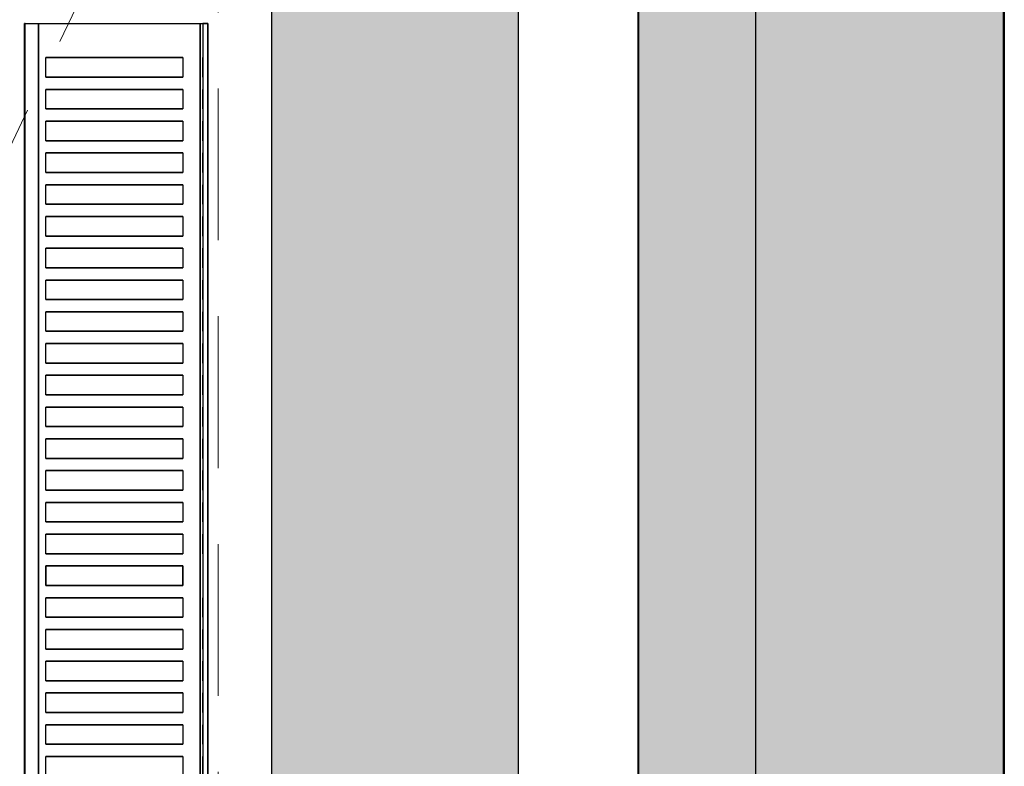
# Model space of a CAD drawing. Header units: millimetres. Extents: x 31882 to 271790, y -35693 to 24917.
# Tile 449 of 524: x 163293 to 163698, y 19344 to 19651. Entities that reach past the tile are written whole.
import ezdxf

# ---------------------------------------------------------------- set-up
doc = ezdxf.new("R2010")
doc.units = ezdxf.units.MM
doc.header["$MEASUREMENT"] = 0
doc.linetypes.add('( Dashed )', pattern=[0.75, 0.5, -0.25])
for name, color, linetype, lineweight in [('00 Structural', 2, 'Continuous', 25), ('CKD-HOOD', 1, '( Dashed )', 15), ('WALL', 7, 'Continuous', 40)]:
    doc.layers.add(name, color=color, linetype=linetype, lineweight=lineweight)
doc.layers.add('IQ_200_3D', color=1, linetype='Continuous')
doc.layers.add('IQ_204_2D', color=7, linetype='Continuous')

msp = doc.modelspace()

# ---------------------------------------------------------------- hatches: boundary and pattern name
at = {"ltscale": 0.25}
h = msp.add_hatch(color=206, dxfattribs=at)
h.dxf.hatch_style = 1
h.paths.add_polyline_path([(163595.73, 16771.33), (163595.73, 16691.48), (163697.9, 16691.49), (163697.67, 22805.81), (163595.5, 22805.81), (163595.72, 16845.34)])
h = msp.add_hatch(color=206, dxfattribs=at)
h.dxf.hatch_style = 1
h.paths.add_polyline_path([(163396.51, 16771.21), (163396.51, 16691.8), (163498.11, 16691.8), (163498.11, 22772.14), (163396.51, 22772.14), (163396.51, 16844.81)])
at = {"ltscale": 0.25, "true_color": 0xadddf7}
h = msp.add_hatch(color=141, dxfattribs=at)
h.dxf.hatch_style = 1
h.paths.add_polyline_path([(163698.09, 22728.68), (163547.34, 22728.68), (163547.34, 15880.77), (163698.09, 15880.77)])

# ---------------------------------------------------------------- linework, layer by layer
at = {"layer": '00 Structural', "ltscale": 0.25}
for points in [[(163697.9, 16691.49), (163697.67, 22805.81), (163595.5, 22805.81), (163595.5, 22804.2)], [(163498.11, 16691.8), (163498.11, 22772.14), (163396.51, 22772.14), (163396.51, 22770.54)], [(163595.5, 22650.92), (163595.73, 16691.48)], [(163396.51, 22618.11), (163396.51, 16691.8)]]:
    msp.add_lwpolyline(points, dxfattribs=at)
at = {"layer": 'CKD-HOOD', "color": 1, "linetype": '( Dashed )', "ltscale": 125}
msp.add_lwpolyline([(162424.43, 19779.09), (162424.43, 17779.09), (163374.43, 17779.09), (163374.43, 19779.09), (162424.43, 19779.09), (163374.43, 17779.09), (162424.43, 17779.09), (163374.43, 19779.09)], dxfattribs=at)
at = {"layer": 'IQ_200_3D'}
for points, invisible_edges in [([(163295.04, 19649.59, 923.19), (163294.83, 19649.59, 922.66), (163294.83, 19247.37, 922.66), (163295.04, 19247.37, 923.19)], 2), ([(163294.83, 19649.59, 922.66), (163294.83, 19649.59, 922.09), (163294.83, 19247.37, 922.09), (163294.83, 19247.37, 922.66)], 10), ([(163294.83, 19649.59, 922.09), (163295.05, 19649.59, 921.57), (163295.05, 19247.37, 921.57), (163294.83, 19247.37, 922.09)], 10), ([(163295.04, 19649.59, 923.19), (163299.04, 19649.59, 929.18), (163299.04, 19247.37, 929.18), (163295.04, 19247.37, 923.19)], 2), ([(163295.05, 19649.59, 921.57), (163295.45, 19649.59, 921.16), (163295.45, 19247.37, 921.16), (163295.05, 19247.37, 921.57)], 10), ([(163295.45, 19649.59, 921.16), (163296.69, 19649.59, 920.68), (163296.69, 19247.37, 920.68), (163295.45, 19247.37, 921.16)], 10), ([(163296.69, 19649.59, 920.68), (163297.97, 19649.59, 920.34), (163297.97, 19247.37, 920.34), (163296.69, 19247.37, 920.68)], 10), ([(163297.97, 19649.59, 920.34), (163299.28, 19649.59, 920.14), (163299.28, 19247.37, 920.14), (163297.97, 19247.37, 920.34)], 10), ([(163299.04, 19649.59, 929.18), (163303.53, 19649.59, 934.79), (163303.53, 19635.52, 934.79), (163299.04, 19635.52, 929.18)], 14), ([(163299.28, 19649.59, 920.14), (163300.6, 19649.59, 920.08), (163300.6, 19247.37, 920.08), (163299.28, 19247.37, 920.14)], 8), ([(163303.53, 19649.59, 934.79), (163308.5, 19649.59, 940), (163308.5, 19635.52, 940), (163303.53, 19635.52, 934.79)], 10), ([(163308.5, 19649.59, 940), (163313.89, 19649.59, 944.76), (163313.89, 19635.52, 944.76), (163308.5, 19635.52, 940)], 10), ([(163313.89, 19649.59, 944.76), (163319.68, 19649.59, 949.04), (163319.68, 19635.52, 949.04), (163313.89, 19635.52, 944.76)], 10), ([(163319.68, 19649.59, 949.04), (163325.81, 19649.59, 952.8), (163325.81, 19635.52, 952.8), (163319.68, 19635.52, 949.04)], 10), ([(163325.81, 19649.59, 952.8), (163332.24, 19649.59, 956.03), (163332.24, 19635.52, 956.03), (163325.81, 19635.52, 952.8)], 10), ([(163332.24, 19649.59, 956.03), (163338.93, 19649.59, 958.68), (163338.93, 19635.52, 958.68), (163332.24, 19635.52, 956.03)], 10), ([(163338.93, 19649.59, 958.68), (163345.82, 19649.59, 960.75), (163345.82, 19635.52, 960.75), (163338.93, 19635.52, 958.68)], 10), ([(163345.82, 19649.59, 960.75), (163352.86, 19649.59, 962.22), (163352.86, 19635.52, 962.22), (163345.82, 19635.52, 960.75)], 10), ([(163352.86, 19649.59, 962.22), (163360, 19649.59, 963.08), (163360, 19635.52, 963.08), (163352.86, 19635.52, 962.22)], 10), ([(163360, 19649.59, 963.08), (163368.23, 19649.59, 963.32), (163368.23, 19635.52, 963.32), (163360, 19635.52, 963.08)], 12), ([(163367.02, 19649.59, 920.08), (163367.69, 19649.59, 920.06), (163367.69, 19247.37, 920.06), (163367.02, 19247.37, 920.08)], 2), ([(163367.69, 19649.59, 920.06), (163368.36, 19649.59, 920.15), (163368.36, 19247.37, 920.15), (163367.69, 19247.37, 920.06)], 10), ([(163368.99, 19649.59, 963.16), (163368.23, 19649.59, 963.32), (163368.23, 19247.37, 963.32), (163368.99, 19247.37, 963.16)], 8), ([(163368.36, 19649.59, 920.15), (163369, 19649.59, 920.35), (163369, 19247.37, 920.35), (163368.36, 19247.37, 920.15)], 10), ([(163369.64, 19649.59, 962.72), (163368.99, 19649.59, 963.16), (163368.99, 19247.37, 963.16), (163369.64, 19247.37, 962.72)], 10), ([(163369, 19649.59, 920.35), (163369.61, 19649.59, 920.66), (163369.61, 19247.37, 920.66), (163369, 19247.37, 920.35)], 10), ([(163369.61, 19649.59, 920.66), (163369.87, 19649.59, 920.97), (163369.87, 19247.37, 920.97), (163369.61, 19247.37, 920.66)], 10), ([(163370.07, 19649.59, 962.07), (163369.64, 19649.59, 962.72), (163369.64, 19247.37, 962.72), (163370.07, 19247.37, 962.07)], 10), ([(163369.87, 19649.59, 920.97), (163370.06, 19649.59, 921.32), (163370.06, 19247.37, 921.32), (163369.87, 19247.37, 920.97)], 10), ([(163370.06, 19649.59, 921.32), (163370.18, 19649.59, 921.7), (163370.18, 19247.37, 921.7), (163370.06, 19247.37, 921.32)], 10), ([(163370.22, 19649.59, 961.31), (163370.07, 19649.59, 962.07), (163370.07, 19247.37, 962.07), (163370.22, 19247.37, 961.31)], 2), ([(163370.18, 19649.59, 921.7), (163370.22, 19649.59, 922.11), (163370.22, 19247.37, 922.11), (163370.18, 19247.37, 921.7)], 8), ([(163299.04, 19635.52, 929.18), (163299.04, 19627.47, 929.18), (163303.53, 19627.47, 934.79), (163303.53, 19635.52, 934.79)], 11), ([(163360, 19635.52, 963.08), (163360, 19627.47, 963.08), (163368.23, 19627.47, 963.32), (163368.23, 19635.52, 963.32)], 10), ([(163303.53, 19627.47, 934.79), (163308.5, 19627.47, 940), (163308.5, 19622.44, 940), (163303.53, 19622.44, 934.79)], 10), ([(163308.5, 19627.47, 940), (163313.89, 19627.47, 944.76), (163313.89, 19622.44, 944.76), (163308.5, 19622.44, 940)], 10), ([(163313.89, 19627.47, 944.76), (163319.68, 19627.47, 949.04), (163319.68, 19622.44, 949.04), (163313.89, 19622.44, 944.76)], 10), ([(163319.68, 19627.47, 949.04), (163325.81, 19627.47, 952.8), (163325.81, 19622.44, 952.8), (163319.68, 19622.44, 949.04)], 10), ([(163325.81, 19627.47, 952.8), (163332.24, 19627.47, 956.03), (163332.24, 19622.44, 956.03), (163325.81, 19622.44, 952.8)], 10), ([(163332.24, 19627.47, 956.03), (163338.93, 19627.47, 958.68), (163338.93, 19622.44, 958.68), (163332.24, 19622.44, 956.03)], 10), ([(163338.93, 19627.47, 958.68), (163345.82, 19627.47, 960.75), (163345.82, 19622.44, 960.75), (163338.93, 19622.44, 958.68)], 10), ([(163345.82, 19627.47, 960.75), (163352.86, 19627.47, 962.22), (163352.86, 19622.44, 962.22), (163345.82, 19622.44, 960.75)], 10), ([(163352.86, 19627.47, 962.22), (163360, 19627.47, 963.08), (163360, 19622.44, 963.08), (163352.86, 19622.44, 962.22)], 10), ([(163368.23, 19627.47, 963.32), (163368.23, 19622.44, 963.32), (163360, 19622.44, 963.08), (163360, 19627.47, 963.08)], 14), ([(163299.04, 19622.44, 929.18), (163299.04, 19614.4, 929.18), (163303.53, 19614.4, 934.79), (163303.53, 19622.44, 934.79)], 11), ([(163360, 19622.44, 963.08), (163360, 19614.4, 963.08), (163368.23, 19614.4, 963.32), (163368.23, 19622.44, 963.32)], 10), ([(163303.53, 19614.4, 934.79), (163308.5, 19614.4, 940), (163308.5, 19609.37, 940), (163303.53, 19609.37, 934.79)], 10), ([(163308.5, 19614.4, 940), (163313.89, 19614.4, 944.76), (163313.89, 19609.37, 944.76), (163308.5, 19609.37, 940)], 10), ([(163313.89, 19614.4, 944.76), (163319.68, 19614.4, 949.04), (163319.68, 19609.37, 949.04), (163313.89, 19609.37, 944.76)], 10), ([(163319.68, 19614.4, 949.04), (163325.81, 19614.4, 952.8), (163325.81, 19609.37, 952.8), (163319.68, 19609.37, 949.04)], 10), ([(163325.81, 19614.4, 952.8), (163332.24, 19614.4, 956.03), (163332.24, 19609.37, 956.03), (163325.81, 19609.37, 952.8)], 10), ([(163332.24, 19614.4, 956.03), (163338.93, 19614.4, 958.68), (163338.93, 19609.37, 958.68), (163332.24, 19609.37, 956.03)], 10), ([(163338.93, 19614.4, 958.68), (163345.82, 19614.4, 960.75), (163345.82, 19609.37, 960.75), (163338.93, 19609.37, 958.68)], 10), ([(163345.82, 19614.4, 960.75), (163352.86, 19614.4, 962.22), (163352.86, 19609.37, 962.22), (163345.82, 19609.37, 960.75)], 10), ([(163352.86, 19614.4, 962.22), (163360, 19614.4, 963.08), (163360, 19609.37, 963.08), (163352.86, 19609.37, 962.22)], 10), ([(163368.23, 19614.4, 963.32), (163368.23, 19609.37, 963.32), (163360, 19609.37, 963.08), (163360, 19614.4, 963.08)], 14), ([(163299.04, 19609.37, 929.18), (163299.04, 19601.33, 929.18), (163303.53, 19601.33, 934.79), (163303.53, 19609.37, 934.79)], 11), ([(163360, 19609.37, 963.08), (163360, 19601.33, 963.08), (163368.23, 19601.33, 963.32), (163368.23, 19609.37, 963.32)], 10), ([(163303.53, 19601.33, 934.79), (163308.5, 19601.33, 940), (163308.5, 19596.3, 940), (163303.53, 19596.3, 934.79)], 10), ([(163308.5, 19601.33, 940), (163313.89, 19601.33, 944.76), (163313.89, 19596.3, 944.76), (163308.5, 19596.3, 940)], 10), ([(163313.89, 19601.33, 944.76), (163319.68, 19601.33, 949.04), (163319.68, 19596.3, 949.04), (163313.89, 19596.3, 944.76)], 10), ([(163319.68, 19601.33, 949.04), (163325.81, 19601.33, 952.8), (163325.81, 19596.3, 952.8), (163319.68, 19596.3, 949.04)], 10), ([(163325.81, 19601.33, 952.8), (163332.24, 19601.33, 956.03), (163332.24, 19596.3, 956.03), (163325.81, 19596.3, 952.8)], 10), ([(163332.24, 19601.33, 956.03), (163338.93, 19601.33, 958.68), (163338.93, 19596.3, 958.68), (163332.24, 19596.3, 956.03)], 10), ([(163338.93, 19601.33, 958.68), (163345.82, 19601.33, 960.75), (163345.82, 19596.3, 960.75), (163338.93, 19596.3, 958.68)], 10), ([(163345.82, 19601.33, 960.75), (163352.86, 19601.33, 962.22), (163352.86, 19596.3, 962.22), (163345.82, 19596.3, 960.75)], 10), ([(163352.86, 19601.33, 962.22), (163360, 19601.33, 963.08), (163360, 19596.3, 963.08), (163352.86, 19596.3, 962.22)], 10), ([(163368.23, 19601.33, 963.32), (163368.23, 19596.3, 963.32), (163360, 19596.3, 963.08), (163360, 19601.33, 963.08)], 14), ([(163299.04, 19596.3, 929.18), (163299.04, 19588.26, 929.18), (163303.53, 19588.26, 934.79), (163303.53, 19596.3, 934.79)], 11), ([(163360, 19596.3, 963.08), (163360, 19588.26, 963.08), (163368.23, 19588.26, 963.32), (163368.23, 19596.3, 963.32)], 10), ([(163303.53, 19588.26, 934.79), (163308.5, 19588.26, 940), (163308.5, 19583.23, 940), (163303.53, 19583.23, 934.79)], 10), ([(163308.5, 19588.26, 940), (163313.89, 19588.26, 944.76), (163313.89, 19583.23, 944.76), (163308.5, 19583.23, 940)], 10), ([(163313.89, 19588.26, 944.76), (163319.68, 19588.26, 949.04), (163319.68, 19583.23, 949.04), (163313.89, 19583.23, 944.76)], 10), ([(163319.68, 19588.26, 949.04), (163325.81, 19588.26, 952.8), (163325.81, 19583.23, 952.8), (163319.68, 19583.23, 949.04)], 10), ([(163325.81, 19588.26, 952.8), (163332.24, 19588.26, 956.03), (163332.24, 19583.23, 956.03), (163325.81, 19583.23, 952.8)], 10), ([(163332.24, 19588.26, 956.03), (163338.93, 19588.26, 958.68), (163338.93, 19583.23, 958.68), (163332.24, 19583.23, 956.03)], 10), ([(163338.93, 19588.26, 958.68), (163345.82, 19588.26, 960.75), (163345.82, 19583.23, 960.75), (163338.93, 19583.23, 958.68)], 10), ([(163345.82, 19588.26, 960.75), (163352.86, 19588.26, 962.22), (163352.86, 19583.23, 962.22), (163345.82, 19583.23, 960.75)], 10), ([(163352.86, 19588.26, 962.22), (163360, 19588.26, 963.08), (163360, 19583.23, 963.08), (163352.86, 19583.23, 962.22)], 10), ([(163368.23, 19588.26, 963.32), (163368.23, 19583.23, 963.32), (163360, 19583.23, 963.08), (163360, 19588.26, 963.08)], 14), ([(163299.04, 19583.23, 929.18), (163299.04, 19575.18, 929.18), (163303.53, 19575.18, 934.79), (163303.53, 19583.23, 934.79)], 11), ([(163360, 19583.23, 963.08), (163360, 19575.18, 963.08), (163368.23, 19575.18, 963.32), (163368.23, 19583.23, 963.32)], 10), ([(163303.53, 19575.18, 934.79), (163308.5, 19575.18, 940), (163308.5, 19570.16, 940), (163303.53, 19570.16, 934.79)], 10), ([(163308.5, 19575.18, 940), (163313.89, 19575.18, 944.76), (163313.89, 19570.16, 944.76), (163308.5, 19570.16, 940)], 10), ([(163313.89, 19575.18, 944.76), (163319.68, 19575.18, 949.04), (163319.68, 19570.16, 949.04), (163313.89, 19570.16, 944.76)], 10), ([(163319.68, 19575.18, 949.04), (163325.81, 19575.18, 952.8), (163325.81, 19570.16, 952.8), (163319.68, 19570.16, 949.04)], 10), ([(163325.81, 19575.18, 952.8), (163332.24, 19575.18, 956.03), (163332.24, 19570.16, 956.03), (163325.81, 19570.16, 952.8)], 10), ([(163332.24, 19575.18, 956.03), (163338.93, 19575.18, 958.68), (163338.93, 19570.16, 958.68), (163332.24, 19570.16, 956.03)], 10), ([(163338.93, 19575.18, 958.68), (163345.82, 19575.18, 960.75), (163345.82, 19570.16, 960.75), (163338.93, 19570.16, 958.68)], 10), ([(163345.82, 19575.18, 960.75), (163352.86, 19575.18, 962.22), (163352.86, 19570.16, 962.22), (163345.82, 19570.16, 960.75)], 10), ([(163352.86, 19575.18, 962.22), (163360, 19575.18, 963.08), (163360, 19570.16, 963.08), (163352.86, 19570.16, 962.22)], 10), ([(163368.23, 19575.18, 963.32), (163368.23, 19570.16, 963.32), (163360, 19570.16, 963.08), (163360, 19575.18, 963.08)], 14), ([(163299.04, 19570.16, 929.18), (163299.04, 19562.11, 929.18), (163303.53, 19562.11, 934.79), (163303.53, 19570.16, 934.79)], 11), ([(163360, 19570.16, 963.08), (163360, 19562.11, 963.08), (163368.23, 19562.11, 963.32), (163368.23, 19570.16, 963.32)], 10), ([(163303.53, 19562.11, 934.79), (163308.5, 19562.11, 940), (163308.5, 19557.08, 940), (163303.53, 19557.08, 934.79)], 10), ([(163308.5, 19562.11, 940), (163313.89, 19562.11, 944.76), (163313.89, 19557.08, 944.76), (163308.5, 19557.08, 940)], 10), ([(163313.89, 19562.11, 944.76), (163319.68, 19562.11, 949.04), (163319.68, 19557.08, 949.04), (163313.89, 19557.08, 944.76)], 10), ([(163319.68, 19562.11, 949.04), (163325.81, 19562.11, 952.8), (163325.81, 19557.08, 952.8), (163319.68, 19557.08, 949.04)], 10), ([(163325.81, 19562.11, 952.8), (163332.24, 19562.11, 956.03), (163332.24, 19557.08, 956.03), (163325.81, 19557.08, 952.8)], 10), ([(163332.24, 19562.11, 956.03), (163338.93, 19562.11, 958.68), (163338.93, 19557.08, 958.68), (163332.24, 19557.08, 956.03)], 10), ([(163338.93, 19562.11, 958.68), (163345.82, 19562.11, 960.75), (163345.82, 19557.08, 960.75), (163338.93, 19557.08, 958.68)], 10), ([(163345.82, 19562.11, 960.75), (163352.86, 19562.11, 962.22), (163352.86, 19557.08, 962.22), (163345.82, 19557.08, 960.75)], 10), ([(163352.86, 19562.11, 962.22), (163360, 19562.11, 963.08), (163360, 19557.08, 963.08), (163352.86, 19557.08, 962.22)], 10), ([(163368.23, 19562.11, 963.32), (163368.23, 19557.08, 963.32), (163360, 19557.08, 963.08), (163360, 19562.11, 963.08)], 14), ([(163299.04, 19557.08, 929.18), (163299.04, 19549.04, 929.18), (163303.53, 19549.04, 934.79), (163303.53, 19557.08, 934.79)], 11), ([(163360, 19557.08, 963.08), (163360, 19549.04, 963.08), (163368.23, 19549.04, 963.32), (163368.23, 19557.08, 963.32)], 10), ([(163303.53, 19549.04, 934.79), (163308.5, 19549.04, 940), (163308.5, 19544.01, 940), (163303.53, 19544.01, 934.79)], 10), ([(163308.5, 19549.04, 940), (163313.89, 19549.04, 944.76), (163313.89, 19544.01, 944.76), (163308.5, 19544.01, 940)], 10), ([(163313.89, 19549.04, 944.76), (163319.68, 19549.04, 949.04), (163319.68, 19544.01, 949.04), (163313.89, 19544.01, 944.76)], 10), ([(163319.68, 19549.04, 949.04), (163325.81, 19549.04, 952.8), (163325.81, 19544.01, 952.8), (163319.68, 19544.01, 949.04)], 10), ([(163325.81, 19549.04, 952.8), (163332.24, 19549.04, 956.03), (163332.24, 19544.01, 956.03), (163325.81, 19544.01, 952.8)], 10), ([(163332.24, 19549.04, 956.03), (163338.93, 19549.04, 958.68), (163338.93, 19544.01, 958.68), (163332.24, 19544.01, 956.03)], 10), ([(163338.93, 19549.04, 958.68), (163345.82, 19549.04, 960.75), (163345.82, 19544.01, 960.75), (163338.93, 19544.01, 958.68)], 10), ([(163345.82, 19549.04, 960.75), (163352.86, 19549.04, 962.22), (163352.86, 19544.01, 962.22), (163345.82, 19544.01, 960.75)], 10), ([(163352.86, 19549.04, 962.22), (163360, 19549.04, 963.08), (163360, 19544.01, 963.08), (163352.86, 19544.01, 962.22)], 10), ([(163368.23, 19549.04, 963.32), (163368.23, 19544.01, 963.32), (163360, 19544.01, 963.08), (163360, 19549.04, 963.08)], 14), ([(163299.04, 19544.01, 929.18), (163299.04, 19535.97, 929.18), (163303.53, 19535.97, 934.79), (163303.53, 19544.01, 934.79)], 11), ([(163360, 19544.01, 963.08), (163360, 19535.97, 963.08), (163368.23, 19535.97, 963.32), (163368.23, 19544.01, 963.32)], 10), ([(163303.53, 19535.97, 934.79), (163308.5, 19535.97, 940), (163308.5, 19530.94, 940), (163303.53, 19530.94, 934.79)], 10), ([(163308.5, 19535.97, 940), (163313.89, 19535.97, 944.76), (163313.89, 19530.94, 944.76), (163308.5, 19530.94, 940)], 10), ([(163313.89, 19535.97, 944.76), (163319.68, 19535.97, 949.04), (163319.68, 19530.94, 949.04), (163313.89, 19530.94, 944.76)], 10), ([(163319.68, 19535.97, 949.04), (163325.81, 19535.97, 952.8), (163325.81, 19530.94, 952.8), (163319.68, 19530.94, 949.04)], 10), ([(163325.81, 19535.97, 952.8), (163332.24, 19535.97, 956.03), (163332.24, 19530.94, 956.03), (163325.81, 19530.94, 952.8)], 10), ([(163332.24, 19535.97, 956.03), (163338.93, 19535.97, 958.68), (163338.93, 19530.94, 958.68), (163332.24, 19530.94, 956.03)], 10), ([(163338.93, 19535.97, 958.68), (163345.82, 19535.97, 960.75), (163345.82, 19530.94, 960.75), (163338.93, 19530.94, 958.68)], 10), ([(163345.82, 19535.97, 960.75), (163352.86, 19535.97, 962.22), (163352.86, 19530.94, 962.22), (163345.82, 19530.94, 960.75)], 10), ([(163352.86, 19535.97, 962.22), (163360, 19535.97, 963.08), (163360, 19530.94, 963.08), (163352.86, 19530.94, 962.22)], 10), ([(163368.23, 19535.97, 963.32), (163368.23, 19530.94, 963.32), (163360, 19530.94, 963.08), (163360, 19535.97, 963.08)], 14), ([(163299.04, 19530.94, 929.18), (163299.04, 19522.9, 929.18), (163303.53, 19522.9, 934.79), (163303.53, 19530.94, 934.79)], 11), ([(163360, 19530.94, 963.08), (163360, 19522.9, 963.08), (163368.23, 19522.9, 963.32), (163368.23, 19530.94, 963.32)], 10), ([(163303.53, 19522.9, 934.79), (163308.5, 19522.9, 940), (163308.5, 19517.87, 940), (163303.53, 19517.87, 934.79)], 10), ([(163308.5, 19522.9, 940), (163313.89, 19522.9, 944.76), (163313.89, 19517.87, 944.76), (163308.5, 19517.87, 940)], 10), ([(163313.89, 19522.9, 944.76), (163319.68, 19522.9, 949.04), (163319.68, 19517.87, 949.04), (163313.89, 19517.87, 944.76)], 10), ([(163319.68, 19522.9, 949.04), (163325.81, 19522.9, 952.8), (163325.81, 19517.87, 952.8), (163319.68, 19517.87, 949.04)], 10), ([(163325.81, 19522.9, 952.8), (163332.24, 19522.9, 956.03), (163332.24, 19517.87, 956.03), (163325.81, 19517.87, 952.8)], 10), ([(163332.24, 19522.9, 956.03), (163338.93, 19522.9, 958.68), (163338.93, 19517.87, 958.68), (163332.24, 19517.87, 956.03)], 10), ([(163338.93, 19522.9, 958.68), (163345.82, 19522.9, 960.75), (163345.82, 19517.87, 960.75), (163338.93, 19517.87, 958.68)], 10), ([(163345.82, 19522.9, 960.75), (163352.86, 19522.9, 962.22), (163352.86, 19517.87, 962.22), (163345.82, 19517.87, 960.75)], 10), ([(163352.86, 19522.9, 962.22), (163360, 19522.9, 963.08), (163360, 19517.87, 963.08), (163352.86, 19517.87, 962.22)], 10), ([(163368.23, 19522.9, 963.32), (163368.23, 19517.87, 963.32), (163360, 19517.87, 963.08), (163360, 19522.9, 963.08)], 14), ([(163299.04, 19517.87, 929.18), (163299.04, 19509.82, 929.18), (163303.53, 19509.82, 934.79), (163303.53, 19517.87, 934.79)], 11), ([(163360, 19517.87, 963.08), (163360, 19509.82, 963.08), (163368.23, 19509.82, 963.32), (163368.23, 19517.87, 963.32)], 10), ([(163303.53, 19509.82, 934.79), (163308.5, 19509.82, 940), (163308.5, 19504.8, 940), (163303.53, 19504.8, 934.79)], 10), ([(163308.5, 19509.82, 940), (163313.89, 19509.82, 944.76), (163313.89, 19504.8, 944.76), (163308.5, 19504.8, 940)], 10), ([(163313.89, 19509.82, 944.76), (163319.68, 19509.82, 949.04), (163319.68, 19504.8, 949.04), (163313.89, 19504.8, 944.76)], 10), ([(163319.68, 19509.82, 949.04), (163325.81, 19509.82, 952.8), (163325.81, 19504.8, 952.8), (163319.68, 19504.8, 949.04)], 10), ([(163325.81, 19509.82, 952.8), (163332.24, 19509.82, 956.03), (163332.24, 19504.8, 956.03), (163325.81, 19504.8, 952.8)], 10), ([(163332.24, 19509.82, 956.03), (163338.93, 19509.82, 958.68), (163338.93, 19504.8, 958.68), (163332.24, 19504.8, 956.03)], 10), ([(163338.93, 19509.82, 958.68), (163345.82, 19509.82, 960.75), (163345.82, 19504.8, 960.75), (163338.93, 19504.8, 958.68)], 10), ([(163345.82, 19509.82, 960.75), (163352.86, 19509.82, 962.22), (163352.86, 19504.8, 962.22), (163345.82, 19504.8, 960.75)], 10), ([(163352.86, 19509.82, 962.22), (163360, 19509.82, 963.08), (163360, 19504.8, 963.08), (163352.86, 19504.8, 962.22)], 10), ([(163368.23, 19509.82, 963.32), (163368.23, 19504.8, 963.32), (163360, 19504.8, 963.08), (163360, 19509.82, 963.08)], 14), ([(163299.04, 19504.8, 929.18), (163299.04, 19496.75, 929.18), (163303.53, 19496.75, 934.79), (163303.53, 19504.8, 934.79)], 11), ([(163360, 19504.8, 963.08), (163360, 19496.75, 963.08), (163368.23, 19496.75, 963.32), (163368.23, 19504.8, 963.32)], 10), ([(163303.53, 19496.75, 934.79), (163308.5, 19496.75, 940), (163308.5, 19491.72, 940), (163303.53, 19491.72, 934.79)], 10), ([(163308.5, 19496.75, 940), (163313.89, 19496.75, 944.76), (163313.89, 19491.72, 944.76), (163308.5, 19491.72, 940)], 10), ([(163313.89, 19496.75, 944.76), (163319.68, 19496.75, 949.04), (163319.68, 19491.72, 949.04), (163313.89, 19491.72, 944.76)], 10), ([(163319.68, 19496.75, 949.04), (163325.81, 19496.75, 952.8), (163325.81, 19491.72, 952.8), (163319.68, 19491.72, 949.04)], 10), ([(163325.81, 19496.75, 952.8), (163332.24, 19496.75, 956.03), (163332.24, 19491.72, 956.03), (163325.81, 19491.72, 952.8)], 10), ([(163332.24, 19496.75, 956.03), (163338.93, 19496.75, 958.68), (163338.93, 19491.72, 958.68), (163332.24, 19491.72, 956.03)], 10), ([(163338.93, 19496.75, 958.68), (163345.82, 19496.75, 960.75), (163345.82, 19491.72, 960.75), (163338.93, 19491.72, 958.68)], 10), ([(163345.82, 19496.75, 960.75), (163352.86, 19496.75, 962.22), (163352.86, 19491.72, 962.22), (163345.82, 19491.72, 960.75)], 10), ([(163352.86, 19496.75, 962.22), (163360, 19496.75, 963.08), (163360, 19491.72, 963.08), (163352.86, 19491.72, 962.22)], 10), ([(163368.23, 19496.75, 963.32), (163368.23, 19491.72, 963.32), (163360, 19491.72, 963.08), (163360, 19496.75, 963.08)], 14), ([(163299.04, 19491.72, 929.18), (163299.04, 19483.68, 929.18), (163303.53, 19483.68, 934.79), (163303.53, 19491.72, 934.79)], 11), ([(163360, 19491.72, 963.08), (163360, 19483.68, 963.08), (163368.23, 19483.68, 963.32), (163368.23, 19491.72, 963.32)], 10), ([(163303.53, 19483.68, 934.79), (163308.5, 19483.68, 940), (163308.5, 19478.65, 940), (163303.53, 19478.65, 934.79)], 10), ([(163308.5, 19483.68, 940), (163313.89, 19483.68, 944.76), (163313.89, 19478.65, 944.76), (163308.5, 19478.65, 940)], 10), ([(163313.89, 19483.68, 944.76), (163319.68, 19483.68, 949.04), (163319.68, 19478.65, 949.04), (163313.89, 19478.65, 944.76)], 10), ([(163319.68, 19483.68, 949.04), (163325.81, 19483.68, 952.8), (163325.81, 19478.65, 952.8), (163319.68, 19478.65, 949.04)], 10), ([(163325.81, 19483.68, 952.8), (163332.24, 19483.68, 956.03), (163332.24, 19478.65, 956.03), (163325.81, 19478.65, 952.8)], 10), ([(163332.24, 19483.68, 956.03), (163338.93, 19483.68, 958.68), (163338.93, 19478.65, 958.68), (163332.24, 19478.65, 956.03)], 10), ([(163338.93, 19483.68, 958.68), (163345.82, 19483.68, 960.75), (163345.82, 19478.65, 960.75), (163338.93, 19478.65, 958.68)], 10), ([(163345.82, 19483.68, 960.75), (163352.86, 19483.68, 962.22), (163352.86, 19478.65, 962.22), (163345.82, 19478.65, 960.75)], 10), ([(163352.86, 19483.68, 962.22), (163360, 19483.68, 963.08), (163360, 19478.65, 963.08), (163352.86, 19478.65, 962.22)], 10), ([(163368.23, 19483.68, 963.32), (163368.23, 19478.65, 963.32), (163360, 19478.65, 963.08), (163360, 19483.68, 963.08)], 14), ([(163299.04, 19478.65, 929.18), (163299.04, 19470.61, 929.18), (163303.53, 19470.61, 934.79), (163303.53, 19478.65, 934.79)], 11), ([(163360, 19478.65, 963.08), (163360, 19470.61, 963.08), (163368.23, 19470.61, 963.32), (163368.23, 19478.65, 963.32)], 10), ([(163303.53, 19470.61, 934.79), (163308.5, 19470.61, 940), (163308.5, 19465.58, 940), (163303.53, 19465.58, 934.79)], 10), ([(163308.5, 19470.61, 940), (163313.89, 19470.61, 944.76), (163313.89, 19465.58, 944.76), (163308.5, 19465.58, 940)], 10), ([(163313.89, 19470.61, 944.76), (163319.68, 19470.61, 949.04), (163319.68, 19465.58, 949.04), (163313.89, 19465.58, 944.76)], 10), ([(163319.68, 19470.61, 949.04), (163325.81, 19470.61, 952.8), (163325.81, 19465.58, 952.8), (163319.68, 19465.58, 949.04)], 10), ([(163325.81, 19470.61, 952.8), (163332.24, 19470.61, 956.03), (163332.24, 19465.58, 956.03), (163325.81, 19465.58, 952.8)], 10), ([(163332.24, 19470.61, 956.03), (163338.93, 19470.61, 958.68), (163338.93, 19465.58, 958.68), (163332.24, 19465.58, 956.03)], 10), ([(163338.93, 19470.61, 958.68), (163345.82, 19470.61, 960.75), (163345.82, 19465.58, 960.75), (163338.93, 19465.58, 958.68)], 10), ([(163345.82, 19470.61, 960.75), (163352.86, 19470.61, 962.22), (163352.86, 19465.58, 962.22), (163345.82, 19465.58, 960.75)], 10), ([(163352.86, 19470.61, 962.22), (163360, 19470.61, 963.08), (163360, 19465.58, 963.08), (163352.86, 19465.58, 962.22)], 10), ([(163368.23, 19470.61, 963.32), (163368.23, 19465.58, 963.32), (163360, 19465.58, 963.08), (163360, 19470.61, 963.08)], 14), ([(163299.04, 19465.58, 929.18), (163299.04, 19457.53, 929.18), (163303.53, 19457.53, 934.79), (163303.53, 19465.58, 934.79)], 11), ([(163360, 19465.58, 963.08), (163360, 19457.53, 963.08), (163368.23, 19457.53, 963.32), (163368.23, 19465.58, 963.32)], 10), ([(163303.53, 19457.53, 934.79), (163308.5, 19457.53, 940), (163308.5, 19452.51, 940), (163303.53, 19452.51, 934.79)], 10), ([(163308.5, 19457.53, 940), (163313.89, 19457.53, 944.76), (163313.89, 19452.51, 944.76), (163308.5, 19452.51, 940)], 10), ([(163313.89, 19457.53, 944.76), (163319.68, 19457.53, 949.04), (163319.68, 19452.51, 949.04), (163313.89, 19452.51, 944.76)], 10), ([(163319.68, 19457.53, 949.04), (163325.81, 19457.53, 952.8), (163325.81, 19452.51, 952.8), (163319.68, 19452.51, 949.04)], 10), ([(163325.81, 19457.53, 952.8), (163332.24, 19457.53, 956.03), (163332.24, 19452.51, 956.03), (163325.81, 19452.51, 952.8)], 10), ([(163332.24, 19457.53, 956.03), (163338.93, 19457.53, 958.68), (163338.93, 19452.51, 958.68), (163332.24, 19452.51, 956.03)], 10), ([(163338.93, 19457.53, 958.68), (163345.82, 19457.53, 960.75), (163345.82, 19452.51, 960.75), (163338.93, 19452.51, 958.68)], 10), ([(163345.82, 19457.53, 960.75), (163352.86, 19457.53, 962.22), (163352.86, 19452.51, 962.22), (163345.82, 19452.51, 960.75)], 10), ([(163352.86, 19457.53, 962.22), (163360, 19457.53, 963.08), (163360, 19452.51, 963.08), (163352.86, 19452.51, 962.22)], 10), ([(163368.23, 19457.53, 963.32), (163368.23, 19452.51, 963.32), (163360, 19452.51, 963.08), (163360, 19457.53, 963.08)], 14), ([(163299.04, 19452.51, 929.18), (163299.04, 19444.46, 929.18), (163303.53, 19444.46, 934.79), (163303.53, 19452.51, 934.79)], 11), ([(163360, 19452.51, 963.08), (163360, 19444.46, 963.08), (163368.23, 19444.46, 963.32), (163368.23, 19452.51, 963.32)], 10), ([(163303.53, 19444.46, 934.79), (163308.5, 19444.46, 940), (163308.5, 19439.43, 940), (163303.53, 19439.43, 934.79)], 10), ([(163308.5, 19444.46, 940), (163313.89, 19444.46, 944.76), (163313.89, 19439.43, 944.76), (163308.5, 19439.43, 940)], 10), ([(163313.89, 19444.46, 944.76), (163319.68, 19444.46, 949.04), (163319.68, 19439.43, 949.04), (163313.89, 19439.43, 944.76)], 10), ([(163319.68, 19444.46, 949.04), (163325.81, 19444.46, 952.8), (163325.81, 19439.43, 952.8), (163319.68, 19439.43, 949.04)], 10), ([(163325.81, 19444.46, 952.8), (163332.24, 19444.46, 956.03), (163332.24, 19439.43, 956.03), (163325.81, 19439.43, 952.8)], 10), ([(163332.24, 19444.46, 956.03), (163338.93, 19444.46, 958.68), (163338.93, 19439.43, 958.68), (163332.24, 19439.43, 956.03)], 10), ([(163338.93, 19444.46, 958.68), (163345.82, 19444.46, 960.75), (163345.82, 19439.43, 960.75), (163338.93, 19439.43, 958.68)], 10), ([(163345.82, 19444.46, 960.75), (163352.86, 19444.46, 962.22), (163352.86, 19439.43, 962.22), (163345.82, 19439.43, 960.75)], 10), ([(163352.86, 19444.46, 962.22), (163360, 19444.46, 963.08), (163360, 19439.43, 963.08), (163352.86, 19439.43, 962.22)], 10), ([(163368.23, 19444.46, 963.32), (163368.23, 19439.43, 963.32), (163360, 19439.43, 963.08), (163360, 19444.46, 963.08)], 14), ([(163299.04, 19439.43, 929.18), (163299.04, 19431.39, 929.18), (163303.53, 19431.39, 934.79), (163303.53, 19439.43, 934.79)], 11), ([(163360, 19439.43, 963.08), (163360, 19431.39, 963.08), (163368.23, 19431.39, 963.32), (163368.23, 19439.43, 963.32)], 10), ([(163303.53, 19431.39, 934.79), (163308.5, 19431.39, 940), (163308.5, 19426.36, 940), (163303.53, 19426.36, 934.79)], 10), ([(163308.5, 19431.39, 940), (163313.89, 19431.39, 944.76), (163313.89, 19426.36, 944.76), (163308.5, 19426.36, 940)], 10), ([(163313.89, 19431.39, 944.76), (163319.68, 19431.39, 949.04), (163319.68, 19426.36, 949.04), (163313.89, 19426.36, 944.76)], 10), ([(163319.68, 19431.39, 949.04), (163325.81, 19431.39, 952.8), (163325.81, 19426.36, 952.8), (163319.68, 19426.36, 949.04)], 10), ([(163325.81, 19431.39, 952.8), (163332.24, 19431.39, 956.03), (163332.24, 19426.36, 956.03), (163325.81, 19426.36, 952.8)], 10), ([(163332.24, 19431.39, 956.03), (163338.93, 19431.39, 958.68), (163338.93, 19426.36, 958.68), (163332.24, 19426.36, 956.03)], 10), ([(163338.93, 19431.39, 958.68), (163345.82, 19431.39, 960.75), (163345.82, 19426.36, 960.75), (163338.93, 19426.36, 958.68)], 10), ([(163345.82, 19431.39, 960.75), (163352.86, 19431.39, 962.22), (163352.86, 19426.36, 962.22), (163345.82, 19426.36, 960.75)], 10), ([(163352.86, 19431.39, 962.22), (163360, 19431.39, 963.08), (163360, 19426.36, 963.08), (163352.86, 19426.36, 962.22)], 10), ([(163368.23, 19431.39, 963.32), (163368.23, 19426.36, 963.32), (163360, 19426.36, 963.08), (163360, 19431.39, 963.08)], 14), ([(163299.04, 19418.32, 929.18), (163299.04, 19426.36, 929.18), (163303.53, 19426.36, 934.79), (163303.53, 19418.32, 934.79)], 11), ([(163360, 19418.32, 963.08), (163360, 19426.36, 963.08), (163368.23, 19426.36, 963.32), (163368.23, 19418.32, 963.32)], 10), ([(163303.53, 19418.32, 934.79), (163308.5, 19418.32, 940), (163308.5, 19413.29, 940), (163303.53, 19413.29, 934.79)], 10), ([(163308.5, 19418.32, 940), (163313.89, 19418.32, 944.76), (163313.89, 19413.29, 944.76), (163308.5, 19413.29, 940)], 10), ([(163313.89, 19418.32, 944.76), (163319.68, 19418.32, 949.04), (163319.68, 19413.29, 949.04), (163313.89, 19413.29, 944.76)], 10), ([(163319.68, 19418.32, 949.04), (163325.81, 19418.32, 952.8), (163325.81, 19413.29, 952.8), (163319.68, 19413.29, 949.04)], 10), ([(163325.81, 19418.32, 952.8), (163332.24, 19418.32, 956.03), (163332.24, 19413.29, 956.03), (163325.81, 19413.29, 952.8)], 10), ([(163332.24, 19418.32, 956.03), (163338.93, 19418.32, 958.68), (163338.93, 19413.29, 958.68), (163332.24, 19413.29, 956.03)], 10), ([(163338.93, 19418.32, 958.68), (163345.82, 19418.32, 960.75), (163345.82, 19413.29, 960.75), (163338.93, 19413.29, 958.68)], 10), ([(163345.82, 19418.32, 960.75), (163352.86, 19418.32, 962.22), (163352.86, 19413.29, 962.22), (163345.82, 19413.29, 960.75)], 10), ([(163352.86, 19418.32, 962.22), (163360, 19418.32, 963.08), (163360, 19413.29, 963.08), (163352.86, 19413.29, 962.22)], 10), ([(163368.23, 19418.32, 963.32), (163368.23, 19413.29, 963.32), (163360, 19413.29, 963.08), (163360, 19418.32, 963.08)], 14), ([(163299.04, 19413.29, 929.18), (163299.04, 19405.25, 929.18), (163303.53, 19405.25, 934.79), (163303.53, 19413.29, 934.79)], 11), ([(163360, 19413.29, 963.08), (163360, 19405.25, 963.08), (163368.23, 19405.25, 963.32), (163368.23, 19413.29, 963.32)], 10), ([(163303.53, 19405.25, 934.79), (163308.5, 19405.25, 940), (163308.5, 19400.22, 940), (163303.53, 19400.22, 934.79)], 10), ([(163308.5, 19405.25, 940), (163313.89, 19405.25, 944.76), (163313.89, 19400.22, 944.76), (163308.5, 19400.22, 940)], 10), ([(163313.89, 19405.25, 944.76), (163319.68, 19405.25, 949.04), (163319.68, 19400.22, 949.04), (163313.89, 19400.22, 944.76)], 10), ([(163319.68, 19405.25, 949.04), (163325.81, 19405.25, 952.8), (163325.81, 19400.22, 952.8), (163319.68, 19400.22, 949.04)], 10), ([(163325.81, 19405.25, 952.8), (163332.24, 19405.25, 956.03), (163332.24, 19400.22, 956.03), (163325.81, 19400.22, 952.8)], 10), ([(163332.24, 19405.25, 956.03), (163338.93, 19405.25, 958.68), (163338.93, 19400.22, 958.68), (163332.24, 19400.22, 956.03)], 10), ([(163338.93, 19405.25, 958.68), (163345.82, 19405.25, 960.75), (163345.82, 19400.22, 960.75), (163338.93, 19400.22, 958.68)], 10), ([(163345.82, 19405.25, 960.75), (163352.86, 19405.25, 962.22), (163352.86, 19400.22, 962.22), (163345.82, 19400.22, 960.75)], 10), ([(163352.86, 19405.25, 962.22), (163360, 19405.25, 963.08), (163360, 19400.22, 963.08), (163352.86, 19400.22, 962.22)], 10), ([(163368.23, 19405.25, 963.32), (163368.23, 19400.22, 963.32), (163360, 19400.22, 963.08), (163360, 19405.25, 963.08)], 14), ([(163299.04, 19400.22, 929.18), (163299.04, 19392.17, 929.18), (163303.53, 19392.17, 934.79), (163303.53, 19400.22, 934.79)], 11), ([(163360, 19400.22, 963.08), (163360, 19392.17, 963.08), (163368.23, 19392.17, 963.32), (163368.23, 19400.22, 963.32)], 10), ([(163303.53, 19392.17, 934.79), (163308.5, 19392.17, 940), (163308.5, 19387.15, 940), (163303.53, 19387.15, 934.79)], 10), ([(163308.5, 19392.17, 940), (163313.89, 19392.17, 944.76), (163313.89, 19387.15, 944.76), (163308.5, 19387.15, 940)], 10), ([(163313.89, 19392.17, 944.76), (163319.68, 19392.17, 949.04), (163319.68, 19387.15, 949.04), (163313.89, 19387.15, 944.76)], 10), ([(163319.68, 19392.17, 949.04), (163325.81, 19392.17, 952.8), (163325.81, 19387.15, 952.8), (163319.68, 19387.15, 949.04)], 10), ([(163325.81, 19392.17, 952.8), (163332.24, 19392.17, 956.03), (163332.24, 19387.15, 956.03), (163325.81, 19387.15, 952.8)], 10), ([(163332.24, 19392.17, 956.03), (163338.93, 19392.17, 958.68), (163338.93, 19387.15, 958.68), (163332.24, 19387.15, 956.03)], 10), ([(163338.93, 19392.17, 958.68), (163345.82, 19392.17, 960.75), (163345.82, 19387.15, 960.75), (163338.93, 19387.15, 958.68)], 10), ([(163345.82, 19392.17, 960.75), (163352.86, 19392.17, 962.22), (163352.86, 19387.15, 962.22), (163345.82, 19387.15, 960.75)], 10), ([(163352.86, 19392.17, 962.22), (163360, 19392.17, 963.08), (163360, 19387.15, 963.08), (163352.86, 19387.15, 962.22)], 10), ([(163368.23, 19392.17, 963.32), (163368.23, 19387.15, 963.32), (163360, 19387.15, 963.08), (163360, 19392.17, 963.08)], 14), ([(163299.04, 19387.15, 929.18), (163299.04, 19379.1, 929.18), (163303.53, 19379.1, 934.79), (163303.53, 19387.15, 934.79)], 11), ([(163360, 19387.15, 963.08), (163360, 19379.1, 963.08), (163368.23, 19379.1, 963.32), (163368.23, 19387.15, 963.32)], 10), ([(163303.53, 19379.1, 934.79), (163308.5, 19379.1, 940), (163308.5, 19374.07, 940), (163303.53, 19374.07, 934.79)], 10), ([(163308.5, 19379.1, 940), (163313.89, 19379.1, 944.76), (163313.89, 19374.07, 944.76), (163308.5, 19374.07, 940)], 10), ([(163313.89, 19379.1, 944.76), (163319.68, 19379.1, 949.04), (163319.68, 19374.07, 949.04), (163313.89, 19374.07, 944.76)], 10), ([(163319.68, 19379.1, 949.04), (163325.81, 19379.1, 952.8), (163325.81, 19374.07, 952.8), (163319.68, 19374.07, 949.04)], 10), ([(163325.81, 19379.1, 952.8), (163332.24, 19379.1, 956.03), (163332.24, 19374.07, 956.03), (163325.81, 19374.07, 952.8)], 10), ([(163332.24, 19379.1, 956.03), (163338.93, 19379.1, 958.68), (163338.93, 19374.07, 958.68), (163332.24, 19374.07, 956.03)], 10), ([(163338.93, 19379.1, 958.68), (163345.82, 19379.1, 960.75), (163345.82, 19374.07, 960.75), (163338.93, 19374.07, 958.68)], 10), ([(163345.82, 19379.1, 960.75), (163352.86, 19379.1, 962.22), (163352.86, 19374.07, 962.22), (163345.82, 19374.07, 960.75)], 10), ([(163352.86, 19379.1, 962.22), (163360, 19379.1, 963.08), (163360, 19374.07, 963.08), (163352.86, 19374.07, 962.22)], 10), ([(163368.23, 19379.1, 963.32), (163368.23, 19374.07, 963.32), (163360, 19374.07, 963.08), (163360, 19379.1, 963.08)], 14), ([(163299.04, 19374.07, 929.18), (163299.04, 19366.03, 929.18), (163303.53, 19366.03, 934.79), (163303.53, 19374.07, 934.79)], 11), ([(163360, 19374.07, 963.08), (163360, 19366.03, 963.08), (163368.23, 19366.03, 963.32), (163368.23, 19374.07, 963.32)], 10), ([(163303.53, 19366.03, 934.79), (163308.5, 19366.03, 940), (163308.5, 19361, 940), (163303.53, 19361, 934.79)], 10), ([(163308.5, 19366.03, 940), (163313.89, 19366.03, 944.76), (163313.89, 19361, 944.76), (163308.5, 19361, 940)], 10), ([(163313.89, 19366.03, 944.76), (163319.68, 19366.03, 949.04), (163319.68, 19361, 949.04), (163313.89, 19361, 944.76)], 10), ([(163319.68, 19366.03, 949.04), (163325.81, 19366.03, 952.8), (163325.81, 19361, 952.8), (163319.68, 19361, 949.04)], 10), ([(163325.81, 19366.03, 952.8), (163332.24, 19366.03, 956.03), (163332.24, 19361, 956.03), (163325.81, 19361, 952.8)], 10), ([(163332.24, 19366.03, 956.03), (163338.93, 19366.03, 958.68), (163338.93, 19361, 958.68), (163332.24, 19361, 956.03)], 10), ([(163338.93, 19366.03, 958.68), (163345.82, 19366.03, 960.75), (163345.82, 19361, 960.75), (163338.93, 19361, 958.68)], 10), ([(163345.82, 19366.03, 960.75), (163352.86, 19366.03, 962.22), (163352.86, 19361, 962.22), (163345.82, 19361, 960.75)], 10), ([(163352.86, 19366.03, 962.22), (163360, 19366.03, 963.08), (163360, 19361, 963.08), (163352.86, 19361, 962.22)], 10), ([(163368.23, 19366.03, 963.32), (163368.23, 19361, 963.32), (163360, 19361, 963.08), (163360, 19366.03, 963.08)], 14), ([(163299.04, 19361, 929.18), (163299.04, 19352.96, 929.18), (163303.53, 19352.96, 934.79), (163303.53, 19361, 934.79)], 11), ([(163360, 19361, 963.08), (163360, 19352.96, 963.08), (163368.23, 19352.96, 963.32), (163368.23, 19361, 963.32)], 10), ([(163303.53, 19352.96, 934.79), (163308.5, 19352.96, 940), (163308.5, 19347.93, 940), (163303.53, 19347.93, 934.79)], 10), ([(163308.5, 19352.96, 940), (163313.89, 19352.96, 944.76), (163313.89, 19347.93, 944.76), (163308.5, 19347.93, 940)], 10), ([(163313.89, 19352.96, 944.76), (163319.68, 19352.96, 949.04), (163319.68, 19347.93, 949.04), (163313.89, 19347.93, 944.76)], 10), ([(163319.68, 19352.96, 949.04), (163325.81, 19352.96, 952.8), (163325.81, 19347.93, 952.8), (163319.68, 19347.93, 949.04)], 10), ([(163325.81, 19352.96, 952.8), (163332.24, 19352.96, 956.03), (163332.24, 19347.93, 956.03), (163325.81, 19347.93, 952.8)], 10), ([(163332.24, 19352.96, 956.03), (163338.93, 19352.96, 958.68), (163338.93, 19347.93, 958.68), (163332.24, 19347.93, 956.03)], 10), ([(163338.93, 19352.96, 958.68), (163345.82, 19352.96, 960.75), (163345.82, 19347.93, 960.75), (163338.93, 19347.93, 958.68)], 10), ([(163345.82, 19352.96, 960.75), (163352.86, 19352.96, 962.22), (163352.86, 19347.93, 962.22), (163345.82, 19347.93, 960.75)], 10), ([(163352.86, 19352.96, 962.22), (163360, 19352.96, 963.08), (163360, 19347.93, 963.08), (163352.86, 19347.93, 962.22)], 10), ([(163368.23, 19352.96, 963.32), (163368.23, 19347.93, 963.32), (163360, 19347.93, 963.08), (163360, 19352.96, 963.08)], 14), ([(163299.04, 19347.93, 929.18), (163299.04, 19339.88, 929.18), (163303.53, 19339.88, 934.79), (163303.53, 19347.93, 934.79)], 11), ([(163360, 19347.93, 963.08), (163360, 19339.88, 963.08), (163368.23, 19339.88, 963.32), (163368.23, 19347.93, 963.32)], 10)]:
    msp.add_3dface(points, dxfattribs=dict(at, invisible_edges=invisible_edges))
for points in [[(163300.6, 19649.59, 920.08), (163367.02, 19649.59, 920.08), (163367.02, 19247.37, 920.08), (163300.6, 19247.37, 920.08)], [(163370.22, 19649.59, 922.11), (163370.22, 19649.59, 961.31), (163370.22, 19247.37, 961.31), (163370.22, 19247.37, 922.11)]]:
    msp.add_3dface(points, dxfattribs=at)
at = {"layer": 'IQ_204_2D'}
for points in [[(163370.22, 19649.59), (163370.22, 19247.37), (163294.8, 19247.37), (163294.8, 19649.59)], [(163360, 19635.52), (163360, 19627.47), (163303.53, 19627.47), (163303.53, 19635.52)], [(163360, 19622.44), (163360, 19614.4), (163303.53, 19614.4), (163303.53, 19622.44)], [(163360, 19609.37), (163360, 19601.33), (163303.53, 19601.33), (163303.53, 19609.37)], [(163360, 19596.3), (163360, 19588.26), (163303.53, 19588.26), (163303.53, 19596.3)], [(163360, 19583.23), (163360, 19575.18), (163303.53, 19575.18), (163303.53, 19583.23)], [(163360, 19570.16), (163360, 19562.11), (163303.53, 19562.11), (163303.53, 19570.16)], [(163360, 19557.08), (163360, 19549.04), (163303.53, 19549.04), (163303.53, 19557.08)], [(163360, 19544.01), (163360, 19535.97), (163303.53, 19535.97), (163303.53, 19544.01)], [(163360, 19530.94), (163360, 19522.9), (163303.53, 19522.9), (163303.53, 19530.94)], [(163360, 19517.87), (163360, 19509.82), (163303.53, 19509.82), (163303.53, 19517.87)], [(163360, 19504.8), (163360, 19496.75), (163303.53, 19496.75), (163303.53, 19504.8)], [(163360, 19491.72), (163360, 19483.68), (163303.53, 19483.68), (163303.53, 19491.72)], [(163360, 19478.65), (163360, 19470.61), (163303.53, 19470.61), (163303.53, 19478.65)], [(163360, 19465.58), (163360, 19457.53), (163303.53, 19457.53), (163303.53, 19465.58)], [(163360, 19452.51), (163360, 19444.46), (163303.53, 19444.46), (163303.53, 19452.51)], [(163360, 19439.43), (163360, 19431.39), (163303.53, 19431.39), (163303.53, 19439.43)], [(163360, 19426.36), (163360, 19418.32), (163303.53, 19418.32), (163303.53, 19426.36)], [(163360, 19413.29), (163360, 19405.25), (163303.53, 19405.25), (163303.53, 19413.29)], [(163360, 19400.22), (163360, 19392.17), (163303.53, 19392.17), (163303.53, 19400.22)], [(163360, 19387.15), (163360, 19379.1), (163303.53, 19379.1), (163303.53, 19387.15)], [(163360, 19374.07), (163360, 19366.03), (163303.53, 19366.03), (163303.53, 19374.07)], [(163360, 19361), (163360, 19352.96), (163303.53, 19352.96), (163303.53, 19361)], [(163360, 19347.93), (163360, 19339.88), (163303.53, 19339.88), (163303.53, 19347.93)]]:
    msp.add_lwpolyline(points, close=True, dxfattribs=at)
at = {"layer": 'WALL', "color": 2}
msp.add_lwpolyline([(163698.09, 22728.68), (163547.34, 22728.68), (163547.34, 15880.77), (163698.09, 15880.77)], close=True, dxfattribs=at)

doc.saveas('drawing.dxf')
